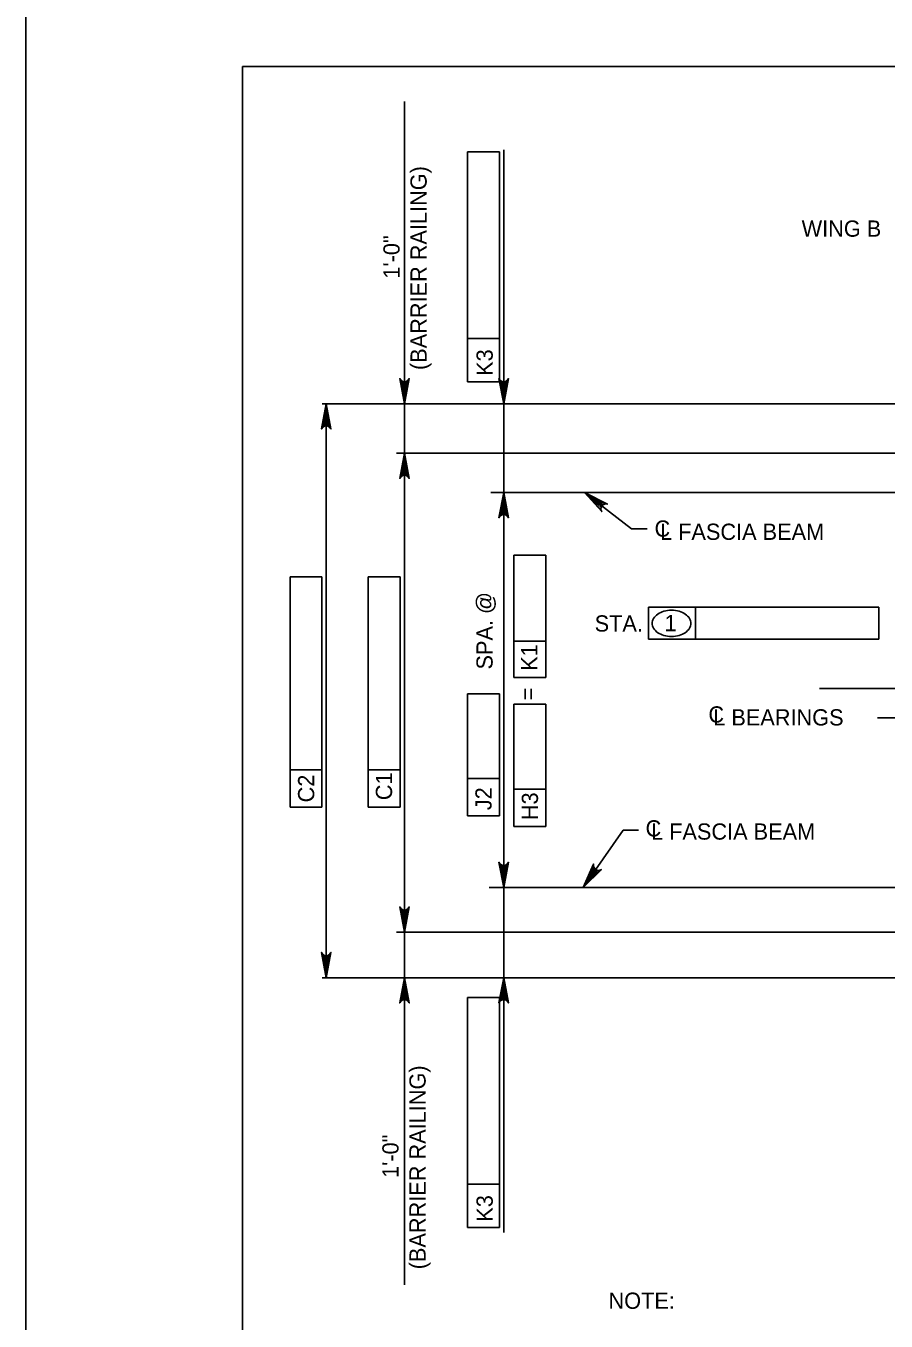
# Model space of a CAD drawing. Extents: x 638175 to 640495, y 294277 to 298435.
# Drawn here: x 638435.5 to 638594.4, y 294624.7 to 294864 of the extents above; entities that cross this region are included whole.
import ezdxf

# ---------------------------------------------------------------- set-up
doc = ezdxf.new("R2010")
doc.units = 0
for name, color, linetype in [('2', 7, 'Continuous'), ('4', 7, 'Continuous'), ('PLT-BNDY', 7, 'Continuous')]:
    doc.layers.add(name, color=color, linetype=linetype)

msp = doc.modelspace()

# ---------------------------------------------------------------- linework, layer by layer
at = {"layer": '2'}
for p, q in [((638475.46, 294292.46), (638475.46, 294856.46)), ((638475.46, 294856.46), (639261.46, 294856.46))]:
    msp.add_line(p, q, dxfattribs=at)
at = {"layer": '4'}
for p, q in [((638505.4, 294849.99), (638505.4, 294631.35)), ((638517.04, 294840.72), (638522.95, 294840.72)), ((638517.04, 294798.2), (638517.04, 294840.72)), ((638522.95, 294840.72), (638522.95, 294798.2)), ((638523.73, 294800.08), (638523.73, 294841.08)), ((638522.95, 294806.2), (638517.04, 294806.2)), ((638523.73, 294796.98), (638523.73, 294800.08)), ((638522.95, 294798.2), (638517.04, 294798.2)), ((638608.84, 294794.15), (638490.2, 294794.15)), ((638490.94, 294794.15), (638490.94, 294688.11)), ((638523.73, 294688.11), (638523.73, 294794.15)), ((638616.29, 294785.02), (638503.92, 294785.02)), ((638821.74, 294777.76), (638521.33, 294777.76)), ((638538.68, 294777.76), (638547.37, 294771.07)), ((638547.37, 294771.07), (638550.21, 294771.07)), ((638525.59, 294743.59), (638525.59, 294766.17)), ((638525.59, 294766.17), (638531.49, 294766.17)), ((638531.49, 294766.17), (638531.49, 294743.59)), ((638484.26, 294719.65), (638484.26, 294762.17)), ((638484.26, 294762.17), (638490.16, 294762.17)), ((638490.16, 294762.17), (638490.16, 294719.65)), ((638498.71, 294762.16), (638504.62, 294762.16)), ((638498.71, 294719.64), (638498.71, 294762.16)), ((638504.62, 294762.16), (638504.62, 294719.64)), ((638550.51, 294750.63), (638550.51, 294756.54)), ((638550.51, 294756.54), (638593.03, 294756.54)), ((638559.15, 294750.63), (638559.15, 294756.54)), ((638593.03, 294756.54), (638593.03, 294750.63)), ((638531.49, 294750.29), (638525.59, 294750.29)), ((638593.03, 294750.63), (638550.51, 294750.63)), ((638531.49, 294743.59), (638525.59, 294743.59)), ((638517.02, 294718), (638517.02, 294740.58)), ((638517.02, 294740.58), (638522.93, 294740.58)), ((638522.93, 294740.58), (638522.93, 294718)), ((638582.06, 294741.57), (638855.54, 294741.57)), ((638525.59, 294738.62), (638531.49, 294738.62)), ((638525.59, 294716.04), (638525.59, 294738.62)), ((638531.49, 294738.62), (638531.49, 294716.04)), ((638618.1, 294736.11), (638592.77, 294736.11)), ((638490.16, 294726.54), (638484.26, 294726.54)), ((638504.62, 294726.53), (638498.71, 294726.53)), ((638522.93, 294724.89), (638517.02, 294724.89)), ((638531.49, 294722.93), (638525.59, 294722.93)), ((638490.16, 294719.65), (638484.26, 294719.65)), ((638504.62, 294719.64), (638498.71, 294719.64)), ((638522.93, 294718), (638517.02, 294718)), ((638531.49, 294716.04), (638525.59, 294716.04)), ((638538.39, 294704.77), (638545.82, 294715.38)), ((638545.82, 294715.38), (638548.65, 294715.38)), ((638821.74, 294704.77), (638521.03, 294704.77)), ((638616.29, 294696.54), (638503.92, 294696.54)), ((638608.84, 294688.11), (638490.2, 294688.11)), ((638523.73, 294685.28), (638523.73, 294682.45)), ((638517.04, 294684.47), (638522.95, 294684.47)), ((638517.04, 294641.95), (638517.04, 294684.47)), ((638522.95, 294684.47), (638522.95, 294641.95)), ((638523.73, 294682.45), (638523.73, 294641.06)), ((638522.95, 294649.95), (638517.04, 294649.95)), ((638522.95, 294641.95), (638517.04, 294641.95))]:
    msp.add_line(p, q, dxfattribs=at)
for points in [[(638505.4, 294794.15), (638504.53, 294798.81), (638504.77, 294798.45), (638505.09, 294798.26), (638505.4, 294798.21), (638505.71, 294798.26), (638506.02, 294798.45), (638506.27, 294798.81), (638505.4, 294794.15), (638506.02, 294798.45), (638505.71, 294798.26), (638505.4, 294794.15), (638505.4, 294798.21), (638505.09, 294798.26), (638505.4, 294794.15), (638504.77, 294798.45)], [(638523.73, 294794.15), (638522.86, 294798.81), (638523.1, 294798.45), (638523.42, 294798.26), (638523.73, 294798.21), (638524.04, 294798.26), (638524.35, 294798.45), (638524.6, 294798.81), (638523.73, 294794.15), (638524.35, 294798.45), (638524.04, 294798.26), (638523.73, 294794.15), (638523.73, 294798.21), (638523.42, 294798.26), (638523.73, 294794.15), (638523.1, 294798.45)], [(638490.94, 294794.15), (638491.82, 294789.49), (638491.57, 294789.84), (638491.25, 294790.03), (638490.94, 294790.08), (638490.63, 294790.03), (638490.32, 294789.84), (638490.07, 294789.49), (638490.94, 294794.15), (638490.32, 294789.84), (638490.63, 294790.03), (638490.94, 294794.15), (638490.94, 294790.08), (638491.25, 294790.03), (638490.94, 294794.15), (638491.57, 294789.84)], [(638505.4, 294785.02), (638506.27, 294780.36), (638506.02, 294780.72), (638505.71, 294780.91), (638505.4, 294780.96), (638505.09, 294780.91), (638504.77, 294780.72), (638504.53, 294780.36), (638505.4, 294785.02), (638504.77, 294780.72), (638505.09, 294780.91), (638505.4, 294785.02), (638505.4, 294780.96), (638505.71, 294780.91), (638505.4, 294785.02), (638506.02, 294780.72)], [(638523.73, 294777.76), (638524.6, 294773.1), (638524.35, 294773.46), (638524.04, 294773.64), (638523.73, 294773.7), (638523.42, 294773.64), (638523.1, 294773.46), (638522.86, 294773.1), (638523.73, 294777.76), (638523.1, 294773.46), (638523.42, 294773.64), (638523.73, 294777.76), (638523.73, 294773.7), (638524.04, 294773.64), (638523.73, 294777.76), (638524.35, 294773.46)], [(638538.68, 294777.76), (638542.9, 294775.61), (638542.47, 294775.63), (638542.13, 294775.5), (638541.9, 294775.28), (638541.75, 294775), (638541.7, 294774.64), (638541.84, 294774.23), (638538.68, 294777.76), (638541.7, 294774.64), (638541.75, 294775), (638538.68, 294777.76), (638541.9, 294775.28), (638542.13, 294775.5), (638538.68, 294777.76), (638542.47, 294775.63)], [(638523.73, 294704.77), (638522.86, 294709.43), (638523.1, 294709.07), (638523.42, 294708.88), (638523.73, 294708.83), (638524.04, 294708.88), (638524.35, 294709.07), (638524.6, 294709.43), (638523.73, 294704.77), (638524.35, 294709.07), (638524.04, 294708.88), (638523.73, 294704.77), (638523.73, 294708.83), (638523.42, 294708.88), (638523.73, 294704.77), (638523.1, 294709.07)], [(638538.39, 294704.77), (638540.35, 294709.09), (638540.34, 294708.65), (638540.49, 294708.32), (638540.72, 294708.1), (638541.01, 294707.96), (638541.37, 294707.93), (638541.78, 294708.09), (638538.39, 294704.77), (638541.37, 294707.93), (638541.01, 294707.96), (638538.39, 294704.77), (638540.72, 294708.1), (638540.49, 294708.32), (638538.39, 294704.77), (638540.34, 294708.65)], [(638505.4, 294696.54), (638504.53, 294701.2), (638504.77, 294700.84), (638505.09, 294700.66), (638505.4, 294700.6), (638505.71, 294700.66), (638506.02, 294700.84), (638506.27, 294701.2), (638505.4, 294696.54), (638506.02, 294700.84), (638505.71, 294700.66), (638505.4, 294696.54), (638505.4, 294700.6), (638505.09, 294700.66), (638505.4, 294696.54), (638504.77, 294700.84)], [(638490.94, 294688.11), (638490.07, 294692.77), (638490.32, 294692.42), (638490.63, 294692.23), (638490.94, 294692.18), (638491.25, 294692.23), (638491.57, 294692.42), (638491.82, 294692.77), (638490.94, 294688.11), (638491.57, 294692.42), (638491.25, 294692.23), (638490.94, 294688.11), (638490.94, 294692.18), (638490.63, 294692.23), (638490.94, 294688.11), (638490.32, 294692.42)], [(638505.4, 294688.11), (638506.27, 294683.45), (638506.02, 294683.81), (638505.71, 294684), (638505.4, 294684.05), (638505.09, 294684), (638504.77, 294683.81), (638504.53, 294683.45), (638505.4, 294688.11), (638504.77, 294683.81), (638505.09, 294684), (638505.4, 294688.11), (638505.4, 294684.05), (638505.71, 294684), (638505.4, 294688.11), (638506.02, 294683.81)], [(638523.73, 294688.11), (638524.6, 294683.45), (638524.35, 294683.81), (638524.04, 294684), (638523.73, 294684.05), (638523.42, 294684), (638523.1, 294683.81), (638522.86, 294683.45), (638523.73, 294688.11), (638523.1, 294683.81), (638523.42, 294684), (638523.73, 294688.11), (638523.73, 294684.05), (638524.04, 294684), (638523.73, 294688.11), (638524.35, 294683.81)]]:
    msp.add_lwpolyline(points, dxfattribs=at)
for points in [[(638504.91, 294797.1), (638505.89, 294797.1), (638505.4, 294794.15)], [(638523.26, 294796.98), (638524.2, 294796.98), (638523.73, 294794.15)], [(638490.45, 294791.19), (638491.43, 294791.19), (638490.94, 294794.15)], [(638504.91, 294782.07), (638505.89, 294782.07), (638505.4, 294785.02)], [(638523.26, 294774.92), (638524.2, 294774.92), (638523.73, 294777.76)], [(638540.64, 294775.66), (638541.21, 294776.41), (638538.68, 294777.76)], [(638523.26, 294707.6), (638524.2, 294707.6), (638523.73, 294704.77)], [(638540.4, 294706.82), (638539.63, 294707.36), (638538.39, 294704.77)], [(638504.91, 294699.49), (638505.89, 294699.49), (638505.4, 294696.54)], [(638490.45, 294691.07), (638491.43, 294691.07), (638490.94, 294688.11)], [(638504.91, 294685.16), (638505.89, 294685.16), (638505.4, 294688.11)], [(638523.26, 294685.28), (638524.2, 294685.28), (638523.73, 294688.11)]]:
    msp.add_lwpolyline(points, close=True, dxfattribs=at)
for centre, radius, start, end in [((638553.75, 294753.02), 2.75, 124.109, 148.5507), ((638554.35, 294752.13), 3.82, 105.6708, 124.109), ((638554.74, 294750.73), 5.27, 90, 105.6708), ((638554.74, 294750.73), 5.27, 74.3292, 90), ((638555.13, 294752.13), 3.82, 55.891, 74.3292), ((638555.73, 294753.02), 2.75, 31.4493, 55.891), ((638552.83, 294753.58), 1.68, 148.5507, 180), ((638552.83, 294753.58), 1.68, 180, 211.4493), ((638553.75, 294754.13), 2.75, 211.4493, 235.891), ((638555.73, 294754.13), 2.75, 304.109, 328.5507), ((638556.65, 294753.58), 1.68, 0, 31.4493), ((638556.65, 294753.58), 1.68, 328.5507, 0), ((638554.35, 294755.02), 3.82, 235.891, 254.3292), ((638554.74, 294756.42), 5.27, 254.3292, 270), ((638554.74, 294756.42), 5.27, 270, 285.6708), ((638555.13, 294755.02), 3.82, 285.6708, 304.109)]:
    msp.add_arc(centre, radius, start, end, dxfattribs=at)
at = {"layer": 'PLT-BNDY'}
msp.add_lwpolyline([(638435.46, 294871.46), (639276.46, 294871.46), (639276.46, 294277.46), (638435.46, 294277.46)], close=True, dxfattribs=at)

# ---------------------------------------------------------------- texts
at = {"layer": '4'}
for s, p in [('(BARRIER RAILING)', (638509.5, 294800.38)), ('1\'-0"', (638504.5, 294817.27)), ('K3', (638521.71, 294799.3)), ('SPA. @', (638521.69, 294745.05)), ('K1', (638529.95, 294744.81)), ('=', (638529.7, 294739.34)), ('C1', (638503.11, 294720.91)), ('C2', (638488.73, 294720.5)), ('J2', (638521.5, 294719.06)), ('H3', (638530.07, 294717.22)), ('(BARRIER RAILING)', (638509.31, 294634.24)), ('1\'-0"', (638504.31, 294651.13)), ('K3', (638521.71, 294643.04))]:
    msp.add_text(s, height=3, rotation=90, dxfattribs=at).set_placement(p)
for s, p in [('WING B', (638578.78, 294825.01)), ('C', (638551.6, 294769.59)), ('L FASCIA BEAM', (638552.62, 294769)), ('STA.', (638540.54, 294752.06)), ('1', (638553.44, 294752.12)), ('C', (638561.55, 294735.25)), ('L BEARINGS', (638562.45, 294734.71)), ('C', (638549.94, 294714.2)), ('L FASCIA BEAM', (638550.96, 294713.62)), ('NOTE:', (638543.1, 294626.94))]:
    msp.add_text(s, height=3, dxfattribs=at).set_placement(p)

doc.saveas('drawing.dxf')
